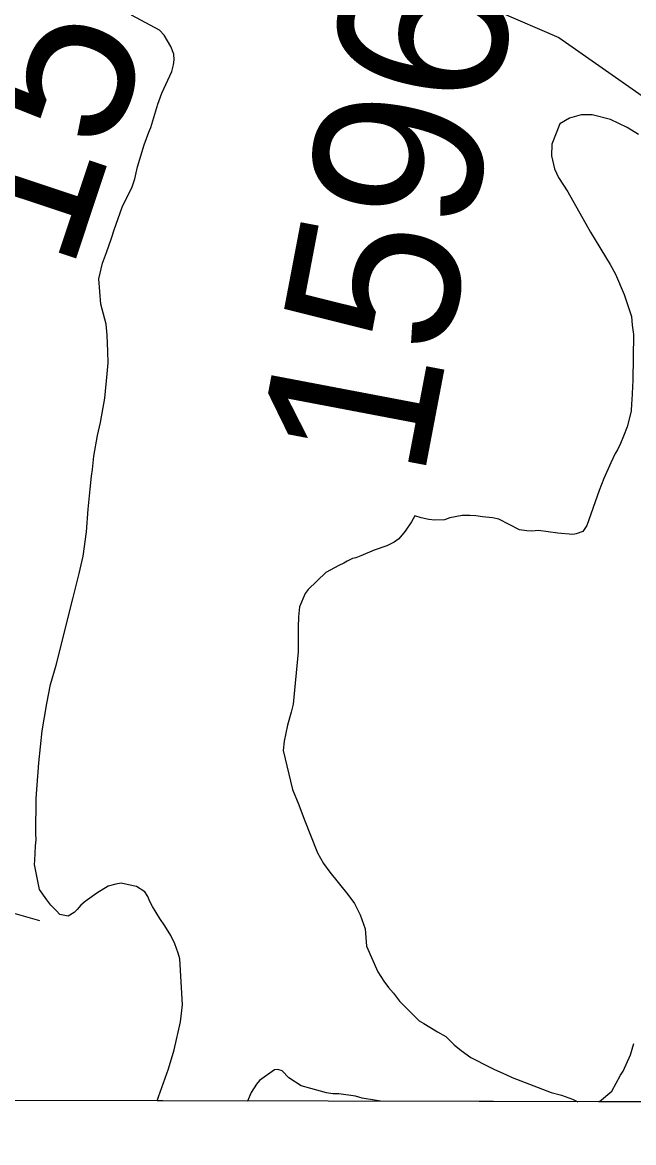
# Model space of a CAD drawing. Extents: x 3187622 to 3225504, y 800805 to 826213.
# Drawn here: x 3210993 to 3211355, y 806183 to 806848 of the extents above; entities that cross this region are included whole.
import ezdxf

# ---------------------------------------------------------------- set-up
doc = ezdxf.new("R2010")
doc.units = 0
for name, color, linetype in [('V-GRID-FRAM', 7, 'Continuous'), ('V-SITE-VEGE', 7, 'Continuous'), ('V-SURV-IDEN', 7, 'Continuous'), ('V-TOPO-SHOR', 7, 'Continuous')]:
    doc.layers.add(name, color=color, linetype=linetype)

msp = doc.modelspace()

# ---------------------------------------------------------------- linework, layer by layer
at = {"layer": 'V-GRID-FRAM'}
msp.add_lwpolyline([(3191838.83, 824434.07), (3223248.62, 824370.11), (3223219.52, 806183.49), (3191793.86, 806247.48), (3191838.83, 824434.07)], dxfattribs=at)
at = {"layer": 'V-SITE-VEGE'}
for p, q in [((3211074.41, 806842.96), (3211057.86, 806851.78)), ((3211077.14, 806839.89), (3211074.41, 806842.96)), ((3211081.09, 806833.27), (3211077.14, 806839.89)), ((3211082.79, 806828.7), (3211081.09, 806833.27)), ((3211082.7, 806822.39), (3211083, 806825.41)), ((3211083, 806825.41), (3211082.79, 806828.7)), ((3211075.65, 806805.56), (3211081.64, 806818.36)), ((3211081.64, 806818.36), (3211082.7, 806822.39)), ((3211073.28, 806799.03), (3211075.65, 806805.56)), ((3211069.3, 806785.2), (3211073.28, 806799.03)), ((3211317.38, 806790.79), (3211311.52, 806787.34)), ((3211324.22, 806792.72), (3211317.38, 806790.79)), ((3211330.79, 806792.62), (3211324.22, 806792.72)), ((3211341.61, 806789.95), (3211330.79, 806792.62)), ((3211068, 806782.44), (3211069.3, 806785.2)), ((3211311.52, 806787.34), (3211306.81, 806775.28)), ((3211351.4, 806785.26), (3211341.61, 806789.95)), ((3211358.16, 806781.13), (3211351.4, 806785.26)), ((3211065.37, 806774.9), (3211068, 806782.44)), ((3211061.39, 806761.82), (3211065.37, 806774.9)), ((3211306.81, 806775.28), (3211306.71, 806768.47)), ((3211306.71, 806768.47), (3211308.37, 806760.61)), ((3211059.78, 806754.77), (3211061.39, 806761.82)), ((3211308.37, 806760.61), (3211310.82, 806755.53)), ((3211058.2, 806750), (3211059.78, 806754.77)), ((3211310.82, 806755.53), (3211316.26, 806747.12)), ((3211052.22, 806737.96), (3211058.2, 806750)), ((3211316.26, 806747.12), (3211329.81, 806723.19)), ((3211047.48, 806724.64), (3211052.22, 806737.96)), ((3211045.9, 806719.61), (3211047.48, 806724.64)), ((3211043, 806711.07), (3211045.9, 806719.61)), ((3211329.81, 806723.19), (3211341.41, 806704.08)), ((3211040.64, 806704.79), (3211043, 806711.07)), ((3211038.49, 806695.47), (3211040.64, 806704.79)), ((3211341.41, 806704.08), (3211344.61, 806698.23)), ((3211344.61, 806698.23), (3211349.75, 806686.29)), ((3211039.54, 806680.56), (3211038.49, 806695.47)), ((3211349.75, 806686.29), (3211354.11, 806673.09)), ((3211042.66, 806668.65), (3211039.54, 806680.56)), ((3211354.11, 806673.09), (3211354.54, 806668.04)), ((3211043.32, 806662.07), (3211042.66, 806668.65)), ((3211354.54, 806668.04), (3211355.22, 806662.47)), ((3211043.69, 806652.47), (3211043.32, 806662.07)), ((3211355.22, 806662.47), (3211354.84, 806635.45)), ((3211043.85, 806645.65), (3211043.69, 806652.47)), ((3211043.25, 806639.09), (3211043.85, 806645.65)), ((3211042.04, 806624.71), (3211043.25, 806639.09)), ((3211354.84, 806635.45), (3211354.17, 806623.59)), ((3211039.31, 806610.35), (3211042.04, 806624.71)), ((3211354.14, 806621.57), (3211353.82, 806617.03)), ((3211354.17, 806623.59), (3211354.14, 806621.57)), ((3211353.82, 806617.03), (3211351.42, 806607.72)), ((3211037.68, 806602.55), (3211039.31, 806610.35)), ((3211351.42, 806607.72), (3211349.32, 806602.2)), ((3211035.49, 806590.46), (3211037.68, 806602.55)), ((3211347.49, 806597.93), (3211345.67, 806594.17)), ((3211349.32, 806602.2), (3211347.49, 806597.93)), ((3211344.38, 806591.91), (3211341.77, 806586.39)), ((3211345.67, 806594.17), (3211344.38, 806591.91)), ((3211034.62, 806582.39), (3211035.49, 806590.46)), ((3211341.77, 806586.39), (3211337.6, 806577.1)), ((3211033.19, 806570.79), (3211034.06, 806578.61)), ((3211034.06, 806578.61), (3211034.62, 806582.39)), ((3211337.6, 806577.1), (3211334.98, 806570.07)), ((3211032.02, 806558.94), (3211033.19, 806570.79)), ((3211334.98, 806570.07), (3211327.61, 806549.21)), ((3211031.07, 806545.57), (3211032.02, 806558.94)), ((3211223.59, 806551.44), (3211219.98, 806545.93)), ((3211225.66, 806554.94), (3211223.59, 806551.44)), ((3211229.44, 806553.88), (3211225.66, 806554.94)), ((3211233.97, 806552.81), (3211229.44, 806553.88)), ((3211237.25, 806552.51), (3211233.97, 806552.81)), ((3211243.31, 806552.68), (3211237.25, 806552.51)), ((3211246.36, 806553.9), (3211243.31, 806552.68)), ((3211253.7, 806555.31), (3211246.36, 806553.9)), ((3211258.25, 806555.24), (3211253.7, 806555.31)), ((3211261.78, 806554.94), (3211258.25, 806555.24)), ((3211265.81, 806554.38), (3211261.78, 806554.94)), ((3211271.61, 806553.79), (3211265.81, 806554.38)), ((3211275.39, 806552.98), (3211271.61, 806553.79)), ((3211287.67, 806546.75), (3211275.39, 806552.98)), ((3211029.1, 806531.2), (3211031.07, 806545.57)), ((3211219.98, 806545.93), (3211216.13, 806541.44)), ((3211291.96, 806546.18), (3211287.67, 806546.75)), ((3211294.98, 806545.89), (3211291.96, 806546.18)), ((3211299.03, 806546.33), (3211294.98, 806545.89)), ((3211310.37, 806544.66), (3211299.03, 806546.33)), ((3211319.21, 806544.03), (3211310.37, 806544.66)), ((3211325.29, 806545.71), (3211321.23, 806544.25)), ((3211327.61, 806549.21), (3211325.29, 806545.71)), ((3211213.32, 806539.46), (3211209, 806537.25)), ((3211216.13, 806541.44), (3211213.32, 806539.46)), ((3211321.23, 806544.25), (3211319.21, 806544.03)), ((3211026.68, 806520.88), (3211029.1, 806531.2)), ((3211193.76, 806531.4), (3211190.71, 806530.18)), ((3211201.64, 806534.58), (3211193.76, 806531.4)), ((3211209, 806537.25), (3211201.64, 806534.58)), ((3211180.55, 806525.53), (3211172.91, 806521.34)), ((3211183.6, 806527), (3211180.55, 806525.53)), ((3211185.64, 806528.23), (3211183.6, 806527)), ((3211188.69, 806529.7), (3211185.64, 806528.23)), ((3211190.71, 806530.18), (3211188.69, 806529.7)), ((3211022.93, 806505.78), (3211026.68, 806520.88)), ((3211172.91, 806521.34), (3211162.42, 806511.39)), ((3211162.42, 806511.39), (3211160.62, 806508.89)), ((3211013.04, 806466.52), (3211022.93, 806505.78)), ((3211160.62, 806508.89), (3211157.22, 806501.11)), ((3211157.22, 806501.11), (3211156.63, 806495.05)), ((3211156.63, 806495.05), (3211156.55, 806488.99)), ((3211156.55, 806488.99), (3211156.59, 806474.35)), ((3211156.59, 806474.35), (3211153.63, 806443.33)), ((3211009.84, 806454.95), (3211013.04, 806466.52)), ((3211007.67, 806443.86), (3211009.84, 806454.95)), ((3211004.91, 806427.49), (3211007.67, 806443.86)), ((3211152.3, 806438.54), (3211150.17, 806431)), ((3211153.63, 806443.33), (3211152.3, 806438.54)), ((3211002.88, 806408.58), (3211004.91, 806427.49)), ((3211150.17, 806431), (3211148.27, 806421.43)), ((3211148.27, 806421.43), (3211147.69, 806415.88)), ((3211147.69, 806415.88), (3211153.17, 806392.82)), ((3211001.31, 806387.39), (3211002.88, 806408.58)), ((3211153.17, 806392.82), (3211156.83, 806383.68)), ((3211001.02, 806366.68), (3211001.31, 806387.39)), ((3211156.83, 806383.68), (3211159.99, 806375.3)), ((3211159.99, 806375.3), (3211168.05, 806355.23)), ((3211001.22, 806362.89), (3211001.02, 806366.68)), ((3211000.54, 806350.78), (3211000.92, 806359.36)), ((3211000.92, 806359.36), (3211001.22, 806362.89)), ((3211168.05, 806355.23), (3211171.49, 806348.87)), ((3211000.26, 806348.26), (3211000.54, 806350.78)), ((3211003.33, 806333.56), (3211000.26, 806348.26)), ((3211171.49, 806348.87), (3211175.21, 806343.77)), ((3211175.21, 806343.77), (3211185.88, 806330.49)), ((3211007.54, 806327.44), (3211003.33, 806333.56)), ((3211044.02, 806335.52), (3211037.14, 806331.32)), ((3211048.58, 806336.72), (3211044.02, 806335.52)), ((3211051.62, 806337.18), (3211048.58, 806336.72)), ((3211055.9, 806336.36), (3211051.62, 806337.18)), ((3211060.69, 806335.28), (3211055.9, 806336.36)), ((3211065.69, 806332.18), (3211060.69, 806335.28)), ((3211067.42, 806329.38), (3211065.69, 806332.18)), ((3211010.02, 806324.13), (3211007.54, 806327.44)), ((3211030.25, 806326.37), (3211027.7, 806324.13)), ((3211037.14, 806331.32), (3211030.25, 806326.37)), ((3211068.64, 806326.33), (3211067.42, 806329.38)), ((3211070.12, 806323.53), (3211068.64, 806326.33)), ((3211185.88, 806330.49), (3211189.85, 806325.13)), ((3211013.25, 806320.8), (3211010.02, 806324.13)), ((3211015.25, 806318.75), (3211013.25, 806320.8)), ((3211020.28, 806317.67), (3211015.25, 806318.75)), ((3211023.85, 806319.89), (3211020.28, 806317.67)), ((3211025.64, 806321.64), (3211023.85, 806319.89)), ((3211027.7, 806324.13), (3211025.64, 806321.64)), ((3211074.56, 806316.4), (3211070.12, 806323.53)), ((3211189.85, 806325.13), (3211193.29, 806318.51)), ((3211077.53, 806312.06), (3211074.56, 806316.4)), ((3211080.98, 806306.21), (3211077.53, 806312.06)), ((3211193.29, 806318.51), (3211196.2, 806310.14)), ((3211083.44, 806301.37), (3211080.98, 806306.21)), ((3211196.2, 806310.14), (3211197.07, 806300.02)), ((3211085.38, 806295.79), (3211083.44, 806301.37)), ((3211197.07, 806300.02), (3211203.67, 806284.78)), ((3211086.35, 806292.49), (3211085.38, 806295.79)), ((3211087.98, 806265.2), (3211086.35, 806292.49)), ((3211203.67, 806284.78), (3211207.38, 806279.17)), ((3211207.38, 806279.17), (3211210.11, 806275.34)), ((3211210.11, 806275.34), (3211213.09, 806272.02)), ((3211213.09, 806272.02), (3211216.56, 806267.42)), ((3211216.56, 806267.42), (3211228.26, 806255.64)), ((3211086.83, 806255.11), (3211087.98, 806265.2)), ((3211083.06, 806238.49), (3211086.83, 806255.11)), ((3211228.26, 806255.64), (3211231.02, 806254.09)), ((3211231.02, 806254.09), (3211239.03, 806249.18)), ((3211239.03, 806249.18), (3211244.04, 806246.33)), ((3211244.04, 806246.33), (3211249.02, 806241.46)), ((3211249.02, 806241.46), (3211253.02, 806238.12)), ((3211353.49, 806235.44), (3211355.36, 806242.23)), ((3211079.62, 806227.18), (3211083.06, 806238.49)), ((3211253.02, 806238.12), (3211258.77, 806234)), ((3211258.77, 806234), (3211270.05, 806228.28)), ((3211349.07, 806225.9), (3211353.49, 806235.44)), ((3211073.83, 806210.59), (3211079.62, 806227.18)), ((3211142.49, 806226.54), (3211133.56, 806220.36)), ((3211144.52, 806226.77), (3211142.49, 806226.54)), ((3211147.03, 806225.97), (3211144.52, 806226.77)), ((3211151.01, 806221.88), (3211147.03, 806225.97)), ((3211270.05, 806228.28), (3211272.81, 806226.73)), ((3211272.81, 806226.73), (3211279.59, 806223.85)), ((3211347.52, 806223.4), (3211349.07, 806225.9)), ((3211133.56, 806220.36), (3211131.77, 806218.11)), ((3211158.27, 806217.23), (3211151.01, 806221.88)), ((3211279.59, 806223.85), (3211283.35, 806222.03)), ((3211283.35, 806222.03), (3211296.16, 806217.05)), ((3211342.33, 806213.88), (3211347.52, 806223.4)), ((3211128.67, 806213.1), (3211126.56, 806208.11)), ((3211131.77, 806218.11), (3211128.67, 806213.1)), ((3211164.06, 806215.63), (3211158.27, 806217.23)), ((3211173.37, 806212.98), (3211164.06, 806215.63)), ((3211177.15, 806212.42), (3211173.37, 806212.98)), ((3211180.68, 806212.37), (3211177.15, 806212.42)), ((3211190.51, 806210.97), (3211180.68, 806212.37)), ((3211296.16, 806217.05), (3211306.46, 806213.12)), ((3211306.46, 806213.12), (3211312.5, 806211.52)), ((3211335.18, 806207.92), (3211342.33, 806213.88)), ((3211073.04, 806208.22), (3211073.83, 806210.59)), ((3211126.56, 806208.11), (3211073.04, 806208.22)), ((3211194.54, 806209.9), (3211190.51, 806210.97)), ((3211201.84, 806208.54), (3211194.54, 806209.9)), ((3211205.39, 806207.95), (3211201.84, 806208.54)), ((3211322.32, 806207.71), (3211205.39, 806207.95)), ((3211312.5, 806211.52), (3211319.03, 806209.16)), ((3211319.03, 806209.16), (3211322.32, 806207.71)), ((3211334.6, 806207.69), (3211335.18, 806207.92)), ((3211420.33, 806207.51), (3211334.6, 806207.69))]:
    msp.add_line(p, q, dxfattribs=at)
at = {"layer": 'V-TOPO-SHOR'}
msp.add_line((3210546.25, 806447.59), (3211003.18, 806315.07), dxfattribs=at)
msp.add_lwpolyline([(3210947.68, 806940.96), (3211008.32, 806925.75), (3211080.16, 806910.36), (3211095.56, 806894.96), (3211131.48, 806889.83), (3211182.8, 806905.22), (3211203.32, 806900.09), (3211228.98, 806889.83), (3211275.17, 806853.91), (3211311.09, 806838.51), (3211362.41, 806802.59), (3211429.12, 806776.93), (3211475.31, 806756.4), (3211500.96, 806746.14), (3211475.31, 806710.22), (3211500.96, 806669.16), (3211526.29, 806633.8)], dxfattribs=at)

# ---------------------------------------------------------------- texts
at = {"layer": 'V-SURV-IDEN'}
for s, rotation, p in [('1595+07.7', 71.64482, (3211021.75, 806697.95)), ('1596+66.5', 79.22454, (3211230.46, 806575.03))]:
    msp.add_text(s, height=100, rotation=rotation, dxfattribs=at).set_placement(p)

doc.saveas('drawing.dxf')
